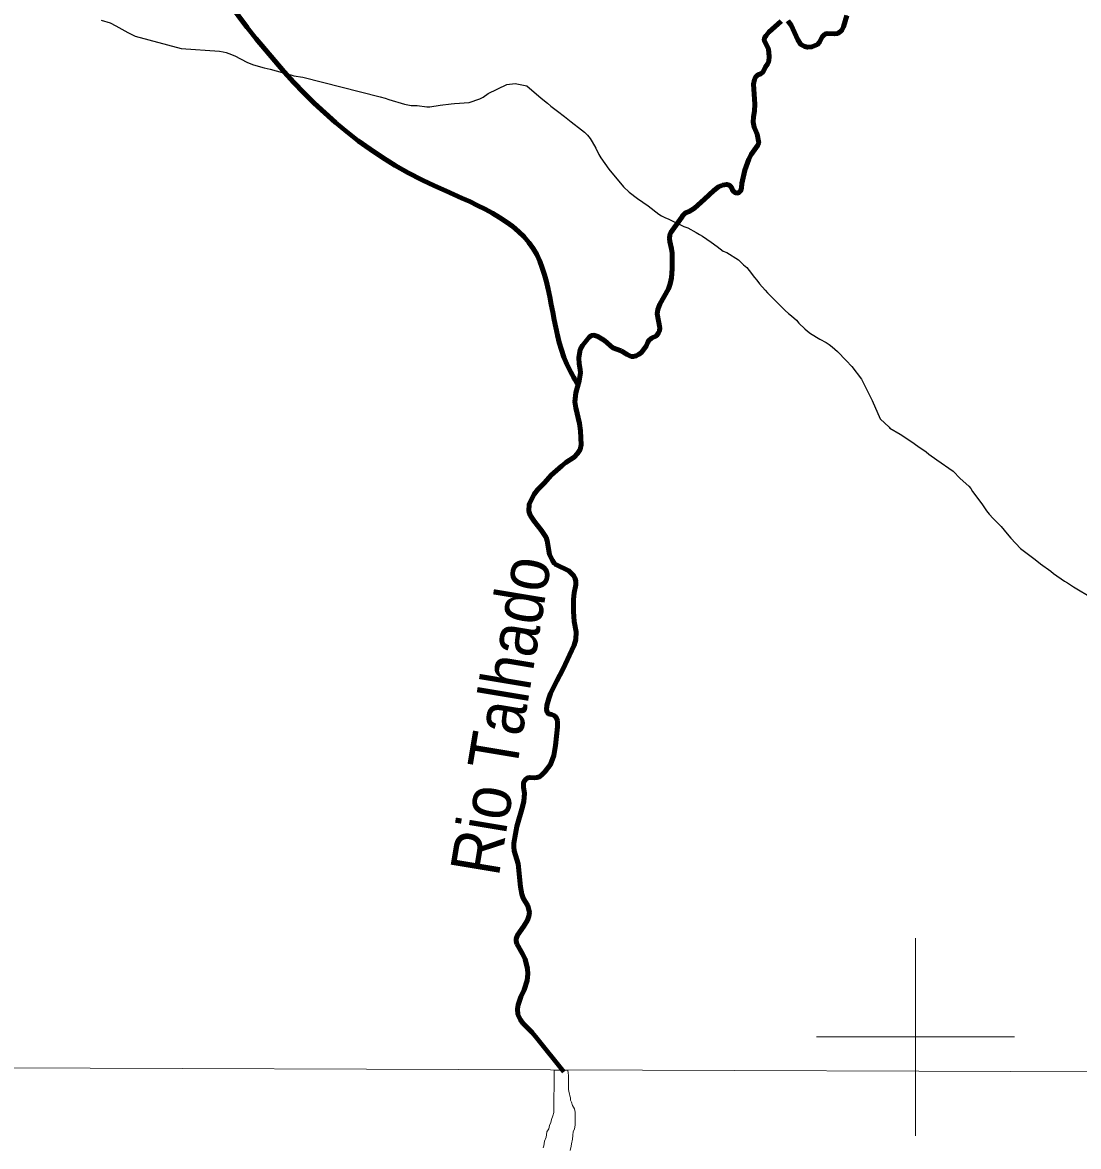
# Model space of a CAD drawing. Extents: x 553962 to 842807, y 8883888 to 9032388.
# Drawn here: x 615967 to 626649, y 8948891 to 8960263 of the extents above; entities that cross this region are included whole.
import ezdxf
from ezdxf.enums import TextEntityAlignment as Align

# ---------------------------------------------------------------- set-up
doc = ezdxf.new("R2010")
doc.units = 0
doc.header["$LTSCALE"] = 150
for name, color, linetype, lineweight in [('1', 7, 'Continuous', 13), ('12', 7, 'Continuous', 25), ('2', 7, 'Continuous', 13), ('24', 7, 'Continuous', 25), ('25', 7, 'Continuous', 13), ('9', 7, 'Continuous', 90)]:
    doc.layers.add(name, color=color, linetype=linetype, lineweight=lineweight)
doc.layers.add('49', color=7, linetype='Continuous')

msp = doc.modelspace()

# ---------------------------------------------------------------- linework, layer by layer
at = {"layer": '1'}
msp.add_line((565315.3, 8949866.8), (791497.7, 8949052.2), dxfattribs=at)
at = {"layer": '12'}
for points in [[(616763.6, 8960286.7), (616854.8, 8960258.8), (616911.9, 8960228.8), (616972.5, 8960193.8), (617033, 8960160.9), (617107.9, 8960123.1)], [(617107.9, 8960123.1), (617571.3, 8960000.1), (617961.2, 8959971.1), (617997, 8959967.1), (618026, 8959959.2), (618054, 8959949.2), (618114.7, 8959924.2), (618235.7, 8959862.3), (618293.7, 8959838.4), (618327.5, 8959827.4), (618413, 8959804.5), (618473.5, 8959791.6), (618533.2, 8959772.7), (618617.9, 8959748.8), (618652.5, 8959740.8), (618682.4, 8959731.8), (618711.4, 8959723.9), (618803.6, 8959709), (619586.3, 8959511.3)], [(619831.3, 8959436.2), (619865.1, 8959428.2), (619897.1, 8959423.3), (619929, 8959423.3), (619960.1, 8959421.4), (620056, 8959410.5), (620088, 8959410.6), (620193.3, 8959426.8), (620302, 8959438.9), (620338.3, 8959444), (620485.1, 8959452.2), (620592.3, 8959491.5), (620626.6, 8959508.6), (620677.1, 8959543.7), (620866.8, 8959636.1), (620950.1, 8959645.3), (621067.6, 8959622.4), (621213.8, 8959498.5), (621277.5, 8959446.5), (621310.7, 8959416.5), (621378.9, 8959364.5), (621451.2, 8959312.6), (621517.4, 8959257.6), (621620.6, 8959177.6), (621652, 8959151.6), (621681.1, 8959122.6), (621709.4, 8959090.6), (621730.8, 8959055.6), (621766, 8958989.6), (621797.6, 8958926.5), (621816.7, 8958894.5), (621897.9, 8958779.4), (622047.1, 8958598.4), (622104.4, 8958547.4), (622189, 8958482.4), (622295.2, 8958408.5), (622402.8, 8958323.5), (622432, 8958306.5), (622464.2, 8958290.6), (622503.3, 8958272.6), (622656.9, 8958198.7), (622695.9, 8958184.8), (622781.7, 8958137.8), (622814.5, 8958116.8), (622845, 8958100.9), (622933, 8958040.9), (622994, 8957997), (623055.6, 8957949), (623090.1, 8957935), (623208.6, 8957861.1), (623261.3, 8957811.1), (623293.1, 8957783.1), (623319, 8957753.1), (623370.1, 8957684.1), (623394.1, 8957657.1), (623423, 8957618), (623480.8, 8957556), (623503.5, 8957528), (623577.3, 8957455), (623634.3, 8957397), (623656.2, 8957377), (623681.5, 8957349), (623715.2, 8957318), (623746.4, 8957294), (623796.4, 8957250.1), (623820, 8957220), (623881.1, 8957162.1), (623907.7, 8957139.1), (623938.3, 8957116.1), (624032.6, 8957060.1), (624097.3, 8957025.2), (624126.4, 8957005.2), (624156.6, 8956982.2), (624209.6, 8956933.2), (624300.1, 8956843.2), (624356.6, 8956783.2), (624452.3, 8956653.2), (624547.5, 8956464), (624563.3, 8956437), (624643.8, 8956253.8), (624732.1, 8956169.8), (624741.4, 8956157.8), (624844.8, 8956096.9), (624963, 8956021), (625024.6, 8955976), (625106.9, 8955919.1), (625134.8, 8955896.1), (625215.8, 8955838.1), (625381.6, 8955722.2), (625453.3, 8955650.2), (625539.4, 8955570.2), (625559, 8955549.2), (625578.1, 8955517.2), (625672.3, 8955394.1), (625719.6, 8955321.1), (625744.1, 8955288.1), (625787.2, 8955246.1), (625865, 8955162.1), (625928.3, 8955090.1), (625962.8, 8955044), (626062.5, 8954941)], [(619586.3, 8959511.3), (619636.3, 8959496), (619674.1, 8959485), (619831.3, 8959436.2)], [(626062.5, 8954941), (626210.1, 8954830.1), (626263.6, 8954786.1), (626369.3, 8954710.2), (626395.7, 8954688.2), (626508.6, 8954610.2), (626539.2, 8954592.2), (626598.2, 8954554.3), (626792.1, 8954439.4), (626840.8, 8954390.4), (626864.8, 8954350.4), (626929.5, 8954214.3), (626976, 8954113.2), (627012.7, 8954042.1), (627056.3, 8953977.1), (627085.1, 8953931.1), (627140.4, 8953852), (627187.4, 8953773), (627209.8, 8953740), (627243.8, 8953694), (627268.1, 8953665), (627437.5, 8953449.9)]]:
    msp.add_lwpolyline(points, dxfattribs=at)
at = {"layer": '2'}
for p, q in [((625000, 8949000), (625000, 8951000)), ((624000, 8950000), (626000, 8950000))]:
    msp.add_line(p, q, dxfattribs=at)
at = {"layer": '24'}
for points in [[(623642.3, 8960274.5), (623518.1, 8960166.2), (623487.9, 8960132.1), (623473.9, 8960107), (623469.3, 8960080), (623503, 8960016.9), (623511.8, 8959991.9), (623518.8, 8959918.8), (623515.2, 8959871.7), (623503, 8959841.6), (623483.8, 8959814.6), (623458.3, 8959764.4), (623435.3, 8959743.4), (623405.8, 8959733.3), (623380.1, 8959708.2), (623370, 8959684.2), (623363, 8959639.1), (623374, 8959437.8), (623371.3, 8959365.7), (623362.7, 8959309.6), (623359.5, 8959254.5), (623367, 8959203.4), (623399.7, 8959131.4), (623414.8, 8959045.2), (623404.2, 8959022.2), (623338.3, 8958926.9), (623315, 8958880.8), (623272.9, 8958769.6), (623243.1, 8958633.3), (623241.6, 8958590.3), (623234, 8958561.2), (623207.1, 8958537.1), (623180.9, 8958538.1), (623154, 8958559.1), (623142.4, 8958588.1), (623129.2, 8958606.1), (623114.3, 8958616.1), (623091.3, 8958624.1), (623048.1, 8958618)], [(624304.9, 8960334.7), (624271.6, 8960219.4), (624255.9, 8960184.4), (624237, 8960167.3), (624209.4, 8960152.2), (624177.8, 8960149.2), (624105.6, 8960150.1), (624084, 8960144), (624056.4, 8960117.9), (624029.7, 8960062.8), (624008.5, 8960040.7), (623952.6, 8960017.6), (623906.6, 8960011.5), (623879.7, 8960018.5), (623839.9, 8960041.5), (623809.1, 8960087.5), (623742.1, 8960236.6), (623708.6, 8960280.6)], [(623048.1, 8958618), (623008.6, 8958598.9), (622961, 8958563.8), (622867, 8958474.5), (622765.3, 8958385.2), (622710.3, 8958350.1), (622672.6, 8958336), (622645.8, 8958310.9), (622635.8, 8958292.8), (622526.4, 8958139.4), (622516.5, 8958114.4), (622511.7, 8958078.3), (622515.3, 8958048.3), (622533.3, 8957971.2), (622537.7, 8957930.1), (622539.2, 8957771.9), (622532.6, 8957678.7), (622519.6, 8957617.6), (622503, 8957566.5), (622414.7, 8957413.1), (622392.8, 8957358), (622387.2, 8957313.9), (622413.1, 8957173.7), (622412, 8957144.7), (622401.3, 8957121.6), (622379.3, 8957091.6), (622329.5, 8957067.4), (622303.6, 8957046.4), (622292.3, 8957028.3), (622277.2, 8956988.2), (622224.7, 8956922.1), (622199.4, 8956902), (622173.6, 8956888.9), (622144.5, 8956882.9), (622124.1, 8956884.8), (622082.2, 8956903.8), (622023.4, 8956940.8)], [(622023.4, 8956940.8), (621940, 8956970.7), (621852.9, 8957044.7), (621852.9, 8957044.7), (621788.3, 8957084.6), (621747.1, 8957098.6), (621722, 8957094.5), (621699.9, 8957079.5), (621630.5, 8956993.2), (621609.1, 8956955.1), (621593, 8956869), (621597.7, 8956809.9), (621609.5, 8956752.8), (621610.3, 8956716.8), (621596.7, 8956635.6), (621564.2, 8956517.4), (621555.7, 8956425.2), (621563.4, 8956363.1), (621602.1, 8956205), (621612.3, 8956132.8), (621617.2, 8955989.6), (621609.4, 8955942.6), (621581.9, 8955900.4), (621546.5, 8955864.3), (621462.3, 8955810.1), (621421.6, 8955778), (621315.5, 8955681.7), (621248.5, 8955606.5), (621180.3, 8955539.2), (621144.2, 8955490.1), (621090.8, 8955387.9), (621089.6, 8955318.8), (621102.6, 8955276.7), (621141.2, 8955216.7), (621216.2, 8955123.7), (621263.9, 8955050.6), (621273.7, 8955018.6), (621298.4, 8954880.4), (621326.6, 8954818.3), (621344.8, 8954792.3), (621361.2, 8954778.3), (621494.9, 8954716.5), (621540.7, 8954668.5), (621556.5, 8954637.4), (621563.9, 8954607.4), (621564.5, 8954574.3), (621548.8, 8954491.2), (621540.9, 8954424.1), (621539.7, 8954301.9), (621548, 8954202.7), (621568.6, 8954096.6), (621562.7, 8954019.5), (621547, 8953964.4), (621433.8, 8953717.8), (621371.7, 8953602.5), (621309.6, 8953474.2), (621290.3, 8953424.1), (621271.3, 8953352), (621268.5, 8953307.9), (621278.3, 8953276.9), (621286.8, 8953268.9), (621318.5, 8953261.9), (621350.1, 8953247.9), (621369.2, 8953222.9), (621379.6, 8953197.9)], [(621379.6, 8953197.9), (621378.8, 8953137.8), (621359.7, 8952949.5), (621342.4, 8952846.3), (621307.8, 8952755.1), (621249.5, 8952681.9), (621219.1, 8952650.8), (621195, 8952631.7), (621171.1, 8952622.7), (621146.2, 8952620.6), (621100.1, 8952625.6), (621079.8, 8952621.5), (621057, 8952606.5), (621039.6, 8952581.4), (621035.3, 8952565.4), (621033.6, 8952527.3), (621045.1, 8952461.2), (621037.1, 8952383.1), (621025.7, 8952328), (620968.5, 8952127.6), (620952.3, 8952055.4), (620937.5, 8951961.3), (620936.1, 8951922.2), (620941.1, 8951883.2), (620980.3, 8951750), (621003, 8951516.7), (621017.4, 8951444.6), (621032.5, 8951402.6), (621077.7, 8951325.5), (621094.2, 8951257.4), (621089.4, 8951221.4), (621074.5, 8951180.3), (621038, 8951120.1), (620972.8, 8951028.9), (620962.2, 8950992.8), (620961.5, 8950967.8), (620966.3, 8950940.7)], [(620966.3, 8950940.7), (621026.2, 8950839.7), (621050.6, 8950784.6), (621074.2, 8950687.5), (621074.2, 8950687.5), (621078.6, 8950636.4), (621071, 8950569.3), (621042.3, 8950477.1), (621007.8, 8950405), (620980.8, 8950323.8), (620974.5, 8950282.7), (620979, 8950226.6), (621004.6, 8950171.6), (621028.3, 8950139.6), (621076, 8950091.6), (621124, 8950045.4), (621171.1, 8949985.9), (621444.2, 8949646.6)]]:
    msp.add_lwpolyline(points, dxfattribs=at)
at = {"layer": '25'}
for points in [[(621482.8, 8949664.5), (621346.7, 8949661.5), (621346.4, 8949629), (621346.2, 8949603.9), (621346.1, 8949583.9), (621345.8, 8949551.4), (621345.6, 8949523.8), (621345.4, 8949491.3), (621345.1, 8949458.7), (621342.3, 8949423.7), (621342, 8949383.7), (621341.8, 8949356.1), (621341.6, 8949328.6), (621341.3, 8949293.5), (621341.1, 8949261), (621340.9, 8949236), (621330.6, 8949201), (621317.8, 8949163.5), (621310.1, 8949133.5), (621297.4, 8949103.6), (621292.1, 8949071.1), (621271.9, 8949038.6), (621266.7, 8949008.6), (621264, 8948986.1), (621248.7, 8948946.2), (621240.8, 8948898.6), (621233.1, 8948876.2)], [(621508.1, 8948851.8), (621515.9, 8948894.3), (621521.1, 8948919.3), (621528.9, 8948964.3), (621534.2, 8949001.8), (621537, 8949041.9), (621552.2, 8949066.8), (621557.6, 8949109.3), (621557.8, 8949146.9), (621558.1, 8949184.5), (621558.3, 8949204.5), (621556, 8949237), (621551.3, 8949272.1), (621531.5, 8949304.8), (621519.3, 8949339.9), (621511.9, 8949360), (621509.6, 8949382.6), (621502.3, 8949405.1), (621499.9, 8949425.2), (621492.6, 8949447.8), (621490.3, 8949470.3), (621490.4, 8949490.3), (621490.6, 8949510.3), (621490.7, 8949530.4), (621490.9, 8949550.4), (621491, 8949572.9), (621488.8, 8949605.5), (621486.5, 8949638.1), (621484.2, 8949658.1), (621482.8, 8949664.5)]]:
    msp.add_lwpolyline(points, dxfattribs=at)
at = {"layer": '9'}
for points in [[(623642.3, 8960274.5), (623518.1, 8960166.2), (623487.9, 8960132.1), (623473.9, 8960107), (623469.3, 8960080), (623503, 8960016.9), (623511.8, 8959991.9), (623518.8, 8959918.8), (623515.2, 8959871.7), (623503, 8959841.6), (623483.8, 8959814.6), (623458.3, 8959764.4), (623435.3, 8959743.4), (623405.8, 8959733.3), (623380.1, 8959708.2), (623370, 8959684.2), (623363, 8959639.1), (623374, 8959437.8), (623371.3, 8959365.7), (623362.7, 8959309.6), (623359.5, 8959254.5), (623367, 8959203.4), (623399.7, 8959131.4), (623414.8, 8959045.2), (623404.2, 8959022.2), (623338.3, 8958926.9), (623315, 8958880.8), (623272.9, 8958769.6), (623243.1, 8958633.3), (623241.6, 8958590.3), (623234, 8958561.2), (623207.1, 8958537.1), (623180.9, 8958538.1), (623154, 8958559.1), (623142.4, 8958588.1), (623129.2, 8958606.1), (623114.3, 8958616.1), (623091.3, 8958624.1), (623048.1, 8958618)], [(624304.9, 8960334.7), (624271.6, 8960219.4), (624255.9, 8960184.4), (624237, 8960167.3), (624209.4, 8960152.2), (624177.8, 8960149.2), (624105.6, 8960150.1), (624084, 8960144), (624056.4, 8960117.9), (624029.7, 8960062.8), (624008.5, 8960040.7), (623952.6, 8960017.6), (623906.6, 8960011.5), (623879.7, 8960018.5), (623839.9, 8960041.5), (623809.1, 8960087.5), (623742.1, 8960236.6), (623708.6, 8960280.6)], [(623048.1, 8958618), (623008.6, 8958598.9), (622961, 8958563.8), (622867, 8958474.5), (622765.3, 8958385.2), (622710.3, 8958350.1), (622672.6, 8958336), (622645.8, 8958310.9), (622635.8, 8958292.8), (622526.4, 8958139.4), (622516.5, 8958114.4), (622511.7, 8958078.3), (622515.3, 8958048.3), (622533.3, 8957971.2), (622537.7, 8957930.1), (622539.2, 8957771.9), (622532.6, 8957678.7), (622519.6, 8957617.6), (622503, 8957566.5), (622414.7, 8957413.1), (622392.8, 8957358), (622387.2, 8957313.9), (622413.1, 8957173.7), (622412, 8957144.7), (622401.3, 8957121.6), (622379.3, 8957091.6), (622329.5, 8957067.4), (622303.6, 8957046.4), (622292.3, 8957028.3), (622277.2, 8956988.2), (622224.7, 8956922.1), (622199.4, 8956902), (622173.6, 8956888.9), (622144.5, 8956882.9), (622124.1, 8956884.8), (622082.2, 8956903.8), (622023.4, 8956940.8)], [(622023.4, 8956940.8), (621940, 8956970.7), (621852.9, 8957044.7), (621852.9, 8957044.7), (621788.3, 8957084.6), (621747.1, 8957098.6), (621722, 8957094.5), (621699.9, 8957079.5), (621630.5, 8956993.2), (621609.1, 8956955.1), (621593, 8956869), (621597.7, 8956809.9), (621609.5, 8956752.8), (621610.3, 8956716.8), (621596.7, 8956635.6), (621564.2, 8956517.4), (621555.7, 8956425.2), (621563.4, 8956363.1), (621602.1, 8956205), (621612.3, 8956132.8), (621617.2, 8955989.6), (621609.4, 8955942.6), (621581.9, 8955900.4), (621546.5, 8955864.3), (621462.3, 8955810.1), (621421.6, 8955778), (621315.5, 8955681.7), (621248.5, 8955606.5), (621180.3, 8955539.2), (621144.2, 8955490.1), (621090.8, 8955387.9), (621089.6, 8955318.8), (621102.6, 8955276.7), (621141.2, 8955216.7), (621216.2, 8955123.7), (621263.9, 8955050.6), (621273.7, 8955018.6), (621298.4, 8954880.4), (621326.6, 8954818.3), (621344.8, 8954792.3), (621361.2, 8954778.3), (621494.9, 8954716.5), (621540.7, 8954668.5), (621556.5, 8954637.4), (621563.9, 8954607.4), (621564.5, 8954574.3), (621548.8, 8954491.2), (621540.9, 8954424.1), (621539.7, 8954301.9), (621548, 8954202.7), (621568.6, 8954096.6), (621562.7, 8954019.5), (621547, 8953964.4), (621433.8, 8953717.8), (621371.7, 8953602.5), (621309.6, 8953474.2), (621290.3, 8953424.1), (621271.3, 8953352), (621268.5, 8953307.9), (621278.3, 8953276.9), (621286.8, 8953268.9), (621318.5, 8953261.9), (621350.1, 8953247.9), (621369.2, 8953222.9), (621379.6, 8953197.9)], [(621379.6, 8953197.9), (621378.8, 8953137.8), (621359.7, 8952949.5), (621342.4, 8952846.3), (621307.8, 8952755.1), (621249.5, 8952681.9), (621219.1, 8952650.8), (621195, 8952631.7), (621171.1, 8952622.7), (621146.2, 8952620.6), (621100.1, 8952625.6), (621079.8, 8952621.5), (621057, 8952606.5), (621039.6, 8952581.4), (621035.3, 8952565.4), (621033.6, 8952527.3), (621045.1, 8952461.2), (621037.1, 8952383.1), (621025.7, 8952328), (620968.5, 8952127.6), (620952.3, 8952055.4), (620937.5, 8951961.3), (620936.1, 8951922.2), (620941.1, 8951883.2), (620980.3, 8951750), (621003, 8951516.7), (621017.4, 8951444.6), (621032.5, 8951402.6), (621077.7, 8951325.5), (621094.2, 8951257.4), (621089.4, 8951221.4), (621074.5, 8951180.3), (621038, 8951120.1), (620972.8, 8951028.9), (620962.2, 8950992.8), (620961.5, 8950967.8), (620966.3, 8950940.7)], [(620966.3, 8950940.7), (621026.2, 8950839.7), (621050.6, 8950784.6), (621074.2, 8950687.5), (621074.2, 8950687.5), (621078.6, 8950636.4), (621071, 8950569.3), (621042.3, 8950477.1), (621007.8, 8950405), (620980.8, 8950323.8), (620974.5, 8950282.7), (620979, 8950226.6), (621004.6, 8950171.6), (621028.3, 8950139.6), (621076, 8950091.6), (621124, 8950045.4), (621171.1, 8949985.9), (621444.2, 8949646.6)]]:
    msp.add_lwpolyline(points, dxfattribs=at)
msp.add_spline([(592698.5, 8977198.4), (599903.5, 8973292.7), (608459.2, 8968138.2), (612674.8, 8965332.6), (616842, 8962096.4), (620005, 8958671.2), (621134, 8957974.7), (621473.4, 8956805.3), (621586.2, 8956597.5)], degree=3, dxfattribs=at)

# ---------------------------------------------------------------- texts
at = {"layer": '49', "width": 0.9}
msp.add_text('Rio Talhado', height=500, rotation=80.538, dxfattribs=at).set_placement((621050.4, 8953212.3), align=Align.CENTER)

doc.saveas('drawing.dxf')
